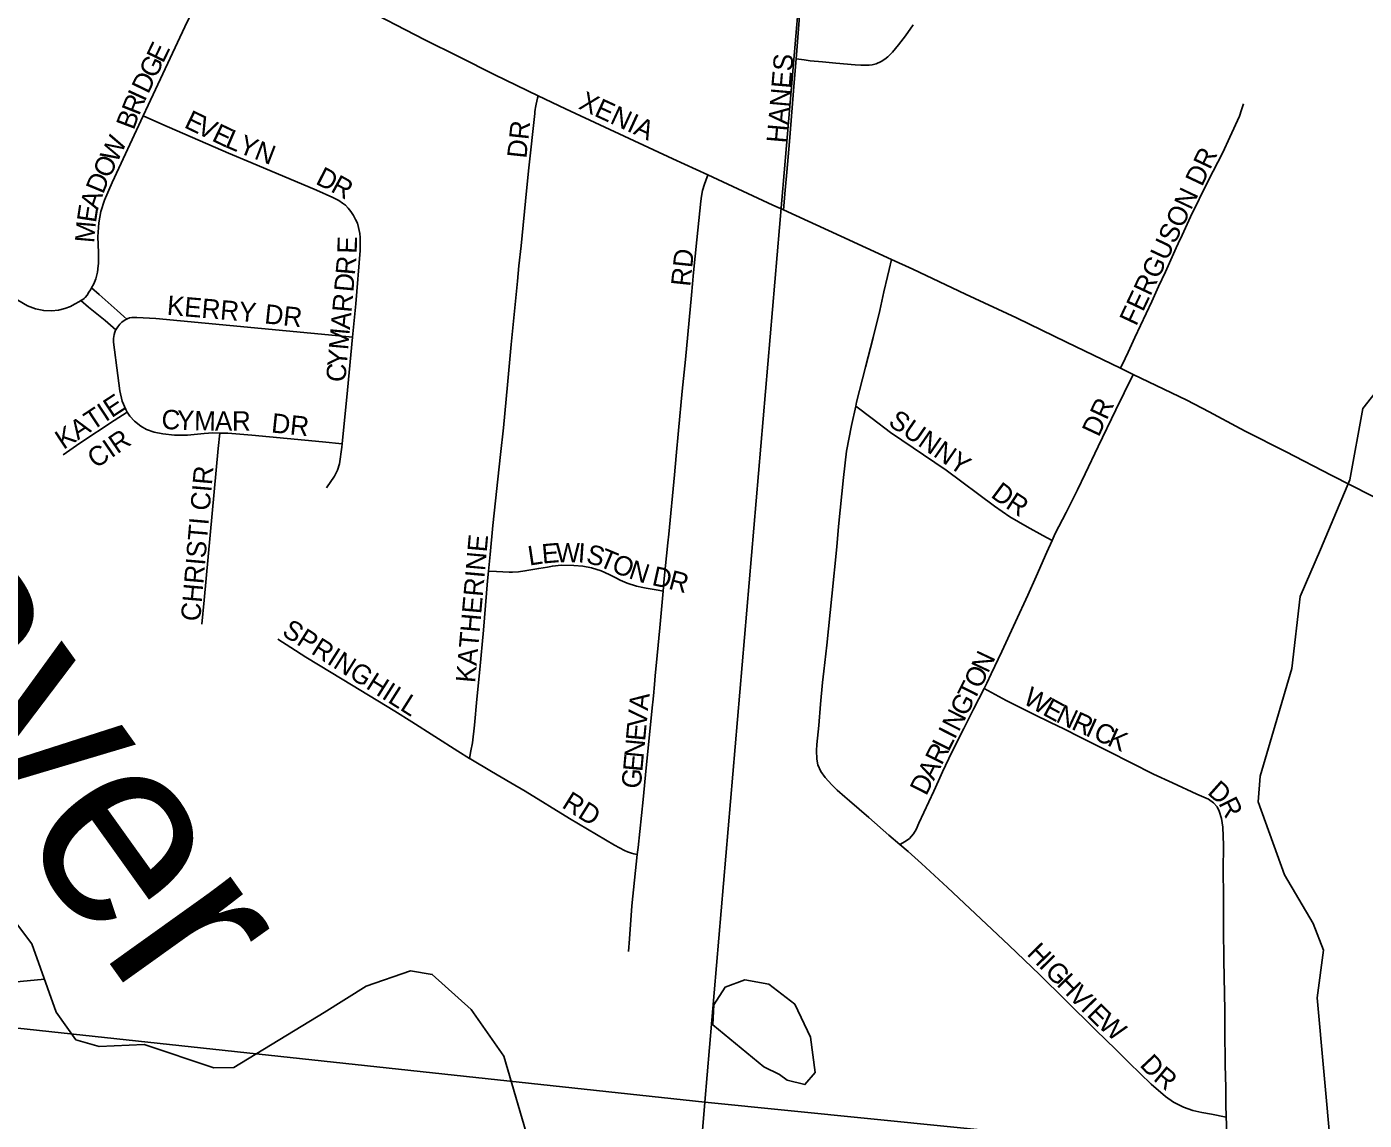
# Model space of a CAD drawing. Extents: x 1410790 to 1770854, y 448063 to 770588.
# Drawn here: x 1531514 to 1534961, y 629384 to 632201 of the extents above; entities that cross this region are included whole.
import ezdxf

# ---------------------------------------------------------------- set-up
doc = ezdxf.new("R2010")
doc.units = 0
for name, color, linetype in [('GM_X_City_Street', 7, 'Continuous'), ('GM_X_City_Street_Text', 7, 'Continuous'), ('GM_X_Minor_Lake', 7, 'Continuous'), ('GM_X_Minor_River', 7, 'Continuous'), ('GM_X_Minor_River_Text', 7, 'Continuous'), ('GM_X_Section', 7, 'Continuous')]:
    doc.layers.add(name, color=color, linetype=linetype)

msp = doc.modelspace()

# ---------------------------------------------------------------- linework, layer by layer
at = {"layer": 'GM_X_City_Street'}
for points in [[(1533496.5, 632118.2), (1533497.3, 632128.7), (1533503.8, 632206.6), (1533508.2, 632262.3), (1533513.1, 632320.7), (1533524, 632431.2), (1533531.7, 632516), (1533540.1, 632596.4), (1533545.5, 632653), (1533554.7, 632755.2), (1533560, 632818.3), (1533568, 632912.3), (1533576, 633002), (1533586.5, 633126), (1533593.8, 633213.9), (1533603.3, 633332.6), (1533612.6, 633429.6), (1533618.7, 633502), (1533624.6, 633569.9), (1533630.9, 633637.9), (1533638.1, 633716.7), (1533648.4, 633817.6), (1533648.4, 633818)], [(1531814.1, 631971.2), (1531826.9, 631998.7), (1531921.9, 632200.5), (1532034.8, 632433.7)], [(1532034.8, 632433.7), (1532104, 632397.1), (1532246.8, 632319.7), (1532367.7, 632256.3), (1532539.8, 632167.4), (1532627.1, 632124.3), (1532720, 632077.2), (1532832.3, 632023.5)], [(1533496.5, 632118.2), (1533517.6, 632115.6), (1533533.1, 632113.6), (1533564.3, 632110.9), (1533598.9, 632107.4), (1533648.6, 632103.2), (1533663.1, 632102.3), (1533675.5, 632102.2), (1533684.7, 632102.3), (1533692.4, 632103.2), (1533702.7, 632105.9), (1533715.6, 632111.3), (1533725.3, 632117.2), (1533733, 632123.5), (1533744.7, 632135.3), (1533760.5, 632154.7), (1533778.1, 632177.7), (1533798, 632206.1)], [(1533463.8, 631729.4), (1533468.5, 631780.2), (1533472.8, 631826.6), (1533479.8, 631905.2), (1533491.8, 632057.1), (1533496.5, 632118.2)], [(1532704.1, 630798.4), (1532708.2, 630841.8), (1532715.5, 630916.6), (1532735.3, 631098.9), (1532742.5, 631167.4), (1532753.2, 631278.4), (1532762.7, 631382.9), (1532778.4, 631545.8), (1532782.5, 631585.5), (1532787.8, 631636.6), (1532801.9, 631778.1), (1532807.9, 631837.8), (1532823.3, 631977.5), (1532823.7, 631981.9), (1532824.6, 631987.9), (1532825.5, 631993), (1532827.2, 632002), (1532830.7, 632016.7), (1532832.3, 632023.5)], [(1532832.3, 632023.5), (1532902.7, 631989.9), (1533003.7, 631942.6), (1533179.3, 631861.1), (1533269.4, 631819.4)], [(1531681.5, 631528.4), (1531687.1, 631538.8), (1531692.3, 631551.9), (1531696.3, 631568.9), (1531698.4, 631585.4), (1531698.9, 631591.5), (1531698.9, 631619.8), (1531697.5, 631659.5), (1531700.1, 631696), (1531705.4, 631725.5), (1531714.2, 631754.3), (1531734.3, 631799.6), (1531814.1, 631971.2)], [(1531814.1, 631971.2), (1531862.5, 631950.1), (1532033.9, 631875.6), (1532091.3, 631851.2), (1532261.1, 631780.5), (1532303.2, 631761.1), (1532318, 631753.3), (1532327.8, 631746.7), (1532335.2, 631741.4), (1532342.4, 631733.9), (1532349.1, 631725)], [(1534332.3, 631321.2), (1534344.5, 631346.1), (1534352.6, 631362.8), (1534369.7, 631400.1), (1534412.8, 631492.9), (1534430.7, 631532.1), (1534448.5, 631570.1), (1534475.7, 631631.3), (1534481.4, 631643.1), (1534491, 631663.8), (1534512.7, 631711.5), (1534558, 631804.2), (1534595.7, 631877.1), (1534614.3, 631916.7), (1534638.7, 631970.7), (1534644.6, 631987), (1534649.2, 632002.9)], [(1533153.9, 630747.2), (1533156.8, 630780), (1533166.1, 630871.1), (1533168.3, 630893.9), (1533182.9, 631046.9), (1533187.4, 631095.7), (1533193.7, 631160.9), (1533203.2, 631262.1), (1533211.4, 631343.5), (1533226.9, 631509.7), (1533232.2, 631568.3), (1533241.1, 631652.1), (1533251.3, 631751.4), (1533253.1, 631764.3), (1533255.6, 631779.3), (1533260.3, 631795.3), (1533267.5, 631814.5), (1533269.4, 631819.4)], [(1533269.4, 631819.4), (1533436.8, 631741.8), (1533463.8, 631729.4)], [(1533463.8, 631729.4), (1533611.6, 631661.6), (1533742.4, 631601.8)], [(1532353.5, 631401.6), (1532361.8, 631487.1), (1532373, 631624.5), (1532373.7, 631649.2), (1532373.7, 631657.9), (1532372.7, 631668.2), (1532369.4, 631683.6), (1532366.1, 631694.7), (1532361.7, 631704.5), (1532356.1, 631715), (1532349.1, 631725)], [(1533650.4, 631223.7), (1533652.6, 631233.6), (1533675.8, 631324.4), (1533695.2, 631400.4), (1533712, 631470.3), (1533723, 631518), (1533732.4, 631557.8), (1533736.5, 631575.9), (1533742.4, 631601.8)], [(1533742.4, 631601.8), (1533797.7, 631576.5), (1533932.8, 631512.5), (1534064.4, 631450.9), (1534193.5, 631388.2), (1534332.3, 631321.2)], [(1531365.6, 631590.9), (1531378.6, 631581.2), (1531449.2, 631527.6), (1531491.1, 631496.8), (1531516.1, 631482.3), (1531536.5, 631474), (1531558.1, 631469.9), (1531578.2, 631469.4), (1531596.2, 631470.9), (1531612.8, 631474.9), (1531627.1, 631480.6), (1531637.7, 631486.2), (1531650, 631493.4), (1531653.5, 631495.7)], [(1531670, 631510), (1531674.5, 631517), (1531678.4, 631523), (1531681.5, 631528.4)], [(1531681.5, 631528.4), (1531701, 631511.1), (1531747.5, 631469.8), (1531764.3, 631455), (1531772.1, 631448.1)], [(1531653.5, 631495.7), (1531658.4, 631498.8), (1531661.9, 631501.4), (1531664.4, 631503.8), (1531670, 631510)], [(1531653.5, 631495.7), (1531673.8, 631479), (1531715.9, 631444.2), (1531736.9, 631426.7), (1531744, 631420.6)], [(1531744, 631420.6), (1531743.2, 631419.4), (1531741.1, 631414.3), (1531739.3, 631408.4), (1531738.1, 631398.3), (1531738.1, 631388.4), (1531748.8, 631302.4), (1531753.8, 631263), (1531760, 631236.8), (1531769.2, 631214.8), (1531773.3, 631208.5)], [(1531744, 631420.6), (1531749.1, 631428.2), (1531754, 631434.8), (1531759.5, 631440.1), (1531768, 631445.9), (1531772.1, 631448.1)], [(1531772.1, 631448.1), (1531773.3, 631448.8), (1531779.1, 631450.9), (1531785.2, 631452.1), (1531798.3, 631452.4), (1531847, 631449.7), (1532310.2, 631405.7), (1532353.5, 631401.6)], [(1532326.8, 631126.4), (1532340.3, 631265), (1532353.5, 631401.6)], [(1534332.3, 631321.2), (1534364.8, 631305.6)], [(1534156.2, 630877.5), (1534164.4, 630895.2), (1534192.3, 630949.9), (1534221.8, 631007.7), (1534241, 631048.9), (1534275.3, 631119.4), (1534320.6, 631214), (1534341.8, 631257.9), (1534364.8, 631305.6)], [(1534364.8, 631305.6), (1534503.5, 631238.7), (1534561.2, 631208.7), (1534640.8, 631166.1), (1534655.3, 631158.3), (1534757.6, 631106.6), (1534877.1, 631045.2), (1534976.3, 630994.6), (1535109, 630926.4)], [(1533763.5, 630094.7), (1533735.5, 630118.6), (1533684.1, 630164), (1533634.6, 630206.8), (1533622.3, 630217.5), (1533602.8, 630234.7), (1533588.5, 630248), (1533571.2, 630266.7), (1533560.5, 630282.3), (1533553, 630299.2), (1533550, 630314.2), (1533549.2, 630336.3), (1533550.1, 630352.2), (1533554.9, 630401), (1533559.7, 630456), (1533565, 630511.4), (1533568.2, 630540.6), (1533575.8, 630607.8), (1533588.7, 630734.5), (1533601.3, 630861.1), (1533606.2, 630913.3), (1533618.3, 631039.9), (1533626.6, 631107.6), (1533639.1, 631174.1), (1533650.4, 631223.7)], [(1533650.4, 631223.7), (1533693, 631191.6), (1533740, 631156.1), (1533883.3, 631058.7), (1534007.6, 630965.9), (1534047.1, 630938.9), (1534092.2, 630912.5), (1534132.4, 630890.5), (1534156.2, 630877.5)], [(1531608.3, 631098.6), (1531650.8, 631128.4), (1531739.9, 631186.6), (1531773.3, 631208.5)], [(1531773.3, 631208.5), (1531780.3, 631197.6), (1531791.9, 631184.9), (1531807.9, 631172.1), (1531823, 631163.8), (1531842.2, 631157), (1531865.2, 631152), (1531895, 631148.7), (1531928.4, 631148.5), (1531971.1, 631153.2), (1531993.5, 631154.6), (1532011.5, 631154.3)], [(1531965.2, 630662.2), (1531971.6, 630724), (1532007.9, 631114.6), (1532011.5, 631154.3)], [(1532011.5, 631154.3), (1532032.3, 631153.9), (1532094, 631149.1), (1532276.6, 631131.3), (1532326.8, 631126.4)], [(1532286.4, 631013.5), (1532307.3, 631043.4), (1532315, 631058.8), (1532319.9, 631075.1), (1532325.9, 631117.8), (1532326.8, 631126.4)], [(1533980.8, 630496.3), (1533987.9, 630510.4), (1533999.1, 630533.7), (1534026.6, 630591.4), (1534061.9, 630668.4), (1534093.4, 630736.9), (1534115, 630784.8), (1534142.4, 630847.9), (1534156.2, 630877.5)], [(1532704.1, 630798.4), (1532724.6, 630797.5), (1532757.7, 630796.2), (1532765.5, 630796.1), (1532780.9, 630797.1), (1532797.9, 630799), (1532833.4, 630805.4), (1532855.8, 630809.2), (1532868.6, 630811.5), (1532891.3, 630813.7), (1532924.1, 630813.2), (1532946.8, 630811.2), (1532969.3, 630807), (1532994.3, 630799.3), (1533014.9, 630790.3), (1533032, 630781.5), (1533043.3, 630775.4), (1533061.2, 630767.6), (1533085.5, 630759.7), (1533101.4, 630756.8), (1533110.6, 630754.5), (1533141.4, 630749.3), (1533153.9, 630747.2)], [(1532654.8, 630316.3), (1532658.7, 630335.3), (1532662.9, 630356.2), (1532668.2, 630402.2), (1532673.9, 630468.7), (1532681.7, 630545.1), (1532690.8, 630646.1), (1532701.7, 630773.4), (1532704.1, 630798.4)], [(1533087.3, 630068.7), (1533089.3, 630086.6), (1533102.2, 630210.4), (1533109.9, 630291.8), (1533126.8, 630454.5), (1533127.4, 630461), (1533128.8, 630477.2), (1533131.5, 630506.3), (1533133.6, 630529), (1533138.5, 630581.1), (1533145.5, 630652.7), (1533153.9, 630747.2)], [(1532161, 630623.6), (1532194.4, 630602.1), (1532233.2, 630577.1), (1532298.6, 630537.4), (1532351, 630506), (1532462.5, 630438), (1532506.8, 630410.2), (1532624.9, 630334.5), (1532654.8, 630316.3)], [(1533763.5, 630094.7), (1533777.8, 630102), (1533789, 630110.2), (1533798.9, 630121.6), (1533805.7, 630132.9), (1533813.2, 630149.1), (1533851.5, 630231.4), (1533863.2, 630258.2), (1533874.2, 630281.9), (1533898.1, 630332.1), (1533929.1, 630393.5), (1533954, 630443.3), (1533980.8, 630496.3)], [(1534604.9, 629391.7), (1534603.9, 629425.6), (1534603.6, 629467.6), (1534602.5, 629526.3), (1534601.5, 629617.8), (1534601.4, 629666.9), (1534598.7, 629796.2), (1534598.2, 629877.1), (1534598.1, 629961.9), (1534597.4, 630027.3), (1534597.9, 630092.9), (1534596, 630138.7), (1534592.8, 630161.4), (1534587.1, 630180.2), (1534581.1, 630191.8), (1534572.4, 630201.5), (1534559, 630210.8), (1534528.9, 630223.7), (1534466.1, 630253), (1534417.5, 630275.8), (1534302.3, 630333.5), (1534226.5, 630372.1), (1534188.5, 630391.2), (1534150.4, 630409.7), (1534109.6, 630429.1), (1534038, 630465.6), (1533980.8, 630496.3)], [(1532654.8, 630316.3), (1532658.3, 630314.2), (1532711.4, 630282.6), (1532761.9, 630253), (1532798.7, 630231.8), (1532913.1, 630161.7), (1533028.3, 630093), (1533054.4, 630079), (1533062.4, 630075.5), (1533072.3, 630071.9), (1533078.4, 630070.3), (1533087.3, 630068.7)], [(1534604.9, 629391.7), (1534567.2, 629399.5), (1534541.8, 629404.2), (1534519.2, 629409.2), (1534495.1, 629417.7), (1534469.4, 629430.5), (1534448.4, 629445.2), (1534411.4, 629476.9), (1534355.2, 629531.6), (1534320.1, 629565.8), (1534268.8, 629616.3), (1534190, 629694), (1534124.9, 629758.3), (1534044.6, 629835.2), (1533887, 629983.4), (1533819.4, 630045.5), (1533785.3, 630076.2), (1533763.5, 630094.7)], [(1533064.6, 629818.4), (1533067.5, 629851.6), (1533073.7, 629936.6), (1533087.3, 630068.7)], [(1534599.2, 629001.9), (1534599.2, 629059.3), (1534600.9, 629140.7), (1534603.2, 629188.9), (1534605.1, 629243), (1534606.2, 629284.7), (1534606.5, 629349.2), (1534605.7, 629374.2), (1534604.9, 629391.7)]]:
    msp.add_lwpolyline(points, dxfattribs=at)
at = {"layer": 'GM_X_Minor_Lake'}
for points in [[(1533473.5, 629486.8), (1533519.3, 629475.8), (1533546, 629507.3), (1533533.7, 629597.8), (1533493.2, 629682.9), (1533426.1, 629734.5), (1533364.2, 629745.9), (1533313.8, 629727), (1533284.9, 629681.5), (1533281.9, 629629.4)], [(1533281.9, 629629.4), (1533413.2, 629521.7), (1533453.6, 629501.8), (1533473.5, 629486.8)]]:
    msp.add_lwpolyline(points, dxfattribs=at)
at = {"layer": 'GM_X_Minor_River'}
for points in [[(1535001.7, 631274.3), (1534956.6, 631217.2), (1534923, 631033.4), (1534847.5, 630854.6), (1534795.1, 630733.4), (1534773.5, 630547.4), (1534692.2, 630270.4), (1534686.9, 630204.3), (1534755.4, 630016.3), (1534829.1, 629890.4), (1534855.9, 629821.7), (1534839.5, 629699.7), (1534874.1, 629309.9)], [(1532811.3, 629316.8), (1532743.6, 629548.9), (1532659.7, 629669.1), (1532559.3, 629759.5), (1532503.4, 629768.8), (1532388.5, 629729.2), (1532281, 629661.3), (1532048, 629520.1), (1531995.9, 629519.2), (1531816.8, 629579.3), (1531700.5, 629573.8), (1531640.8, 629591.2), (1531590.1, 629662.5), (1531527.3, 629838.3), (1531482.4, 629897.4)], [(1531559.7, 629747.5), (1531389.1, 629731)]]:
    msp.add_lwpolyline(points, dxfattribs=at)
at = {"layer": 'GM_X_Section'}
for points in [[(1528392.9, 635323.7), (1533718.1, 634783.3), (1533261.2, 629430.7), (1527942.6, 630003)], [(1533718.1, 634783.3), (1539127, 634235.4), (1538608.3, 628894), (1533261.2, 629430.7)], [(1533261.2, 629430.7), (1532828.2, 624183.7), (1528025, 624614.9), (1527484, 624666.3), (1527942.6, 630003)], [(1538608.3, 628894), (1538160.1, 623689.3), (1533518.9, 624117.7), (1532828.2, 624183.7), (1533261.2, 629430.7)]]:
    msp.add_lwpolyline(points, close=True, dxfattribs=at)

# ---------------------------------------------------------------- texts
at = {"layer": 'GM_X_City_Street_Text'}
for s, rotation, p in [('E', 64.0931, (1531865.5, 632105.2)), ('G', 64.0997, (1531846.3, 632065.6)), ('HANES', 85.0308, (1533470.1, 631900)), ('D', 64.2072, (1531827.2, 632026)), ('R', 68.273, (1531803.7, 631970.1)), ('I', 65.4294, (1531818.1, 632006.2)), ('XENIA', 335.2274, (1532933.4, 631991.3)), ('B', 69.3416, (1531789.8, 631933.2)), ('E', 334.3452, (1531917.2, 631942.8)), ('V', 334.3554, (1531948.9, 631927.6)), ('E', 334.4068, (1531988.6, 631908.5)), ('L', 336.8323, (1532022.4, 631892.4)), ('DR', 83.9946, (1532801.5, 631860.5)), ('W', 64.2996, (1531746.2, 631847.8)), ('Y', 338.8647, (1532056.5, 631877.8)), ('N', 338.9582, (1532097.7, 631861.9)), ('FERGUSON DR', 64.736, (1534372.8, 631427.8)), ('O', 64.6081, (1531727.4, 631808.1)), ('D', 333.0977, (1532256, 631797.6)), ('D', 67.5533, (1531710.9, 631768)), ('R', 331.1046, (1532294.8, 631777.9)), ('A', 71.5547, (1531697.3, 631727.2)), ('E', 81.2113, (1531692.4, 631694.5)), ('M', 85.1123, (1531688, 631642.8)), ('E', 88.3479, (1532364.3, 631616)), ('RD', 83.9889, (1533223.7, 631530.5)), ('R', 84.9007, (1532359.6, 631560.1)), ('D', 84.897, (1532355.7, 631516.3)), ('KERRY', 355.1336, (1531874.2, 631459.1)), ('R', 84.8814, (1532351, 631463.7)), ('DR', 353.994, (1532125.2, 631437.1)), ('A', 84.8897, (1532347, 631419.9)), ('M', 84.8958, (1532342.3, 631367.3)), ('Y', 84.8897, (1532338.4, 631323.4)), ('C', 84.8935, (1532334.9, 631284)), ('KATIE', 33.3119, (1531608.7, 631110.6)), ('C', 357.7409, (1531860.7, 631165)), ('Y', 357.7466, (1531900.2, 631163.4)), ('DR', 64.793, (1534276.2, 631142)), ('M', 358.874, (1531945.3, 631161.6)), ('A', 359.9758, (1531999.1, 631160.6)), ('R', 359.9941, (1532043.1, 631160.6)), ('DR', 353.9946, (1532142.8, 631156.1)), ('SUNNY', 325.3746, (1533731.3, 631176.5)), ('CIR', 34.3826, (1531692.3, 631061.5)), ('CHRISTI CIR', 85.0609, (1531960.9, 630668)), ('D', 323.1804, (1533995.7, 630991.3)), ('R', 326.7023, (1534033.7, 630963.1)), ('KATHERINE', 84.9365, (1532669.5, 630509.5)), ('E', 4.9236, (1532843.2, 630818)), ('W', 0.5381, (1532877.2, 630820.9)), ('I', 355.9751, (1532933.4, 630821.5)), ('L', 8.501, (1532809.2, 630812.8)), ('S', 346.0367, (1532953.1, 630820.3)), ('T', 337.4579, (1532985.3, 630812.4)), ('O', 337.8899, (1533018.2, 630798.8)), ('N', 341.9991, (1533062.7, 630780.9)), ('D', 347.5091, (1533122.9, 630763.1)), ('R', 345.1656, (1533165.4, 630753.7)), ('SPRINGHILL', 327.6308, (1532169.1, 630635.4)), ('N', 64.7652, (1533991.1, 630533.4)), ('O', 63.9108, (1533971.4, 630493.2)), ('T', 63.1057, (1533955.1, 630461.1)), ('W', 329.6504, (1534078.3, 630459.7)), ('A', 83.8783, (1533114.8, 630438.1)), ('G', 63.1026, (1533935.2, 630421.9)), ('E', 331.5085, (1534129.2, 630429.9)), ('N', 335.0653, (1534163.1, 630411.6)), ('V', 84.6934, (1533110.8, 630394.5)), ('N', 63.1026, (1533915.3, 630382.6)), ('R', 335.5569, (1534203.4, 630392.8)), ('E', 84.6885, (1533107.5, 630359.5)), ('I', 63.1147, (1533905.3, 630363)), ('I', 335.5669, (1534239.5, 630376.4)), ('C', 335.537, (1534259.5, 630367.3)), ('K', 335.5723, (1534295.6, 630350.9)), ('N', 84.6881, (1533103.4, 630315.7)), ('R', 63.1092, (1533871.5, 630296.3)), ('L', 63.1078, (1533889.4, 630331.6)), ('E', 84.6936, (1533100.2, 630280.6)), ('G', 84.6809, (1533096.1, 630236.8)), ('A', 63.1026, (1533851.6, 630257)), ('D', 63.1026, (1533831.7, 630217.8)), ('D', 318.2321, (1534554, 630226.1)), ('RD', 327.9971, (1532890.4, 630191.1)), ('R', 296.4564, (1534583.8, 630200.8)), ('H', 314.3663, (1534089, 629811.3)), ('I', 314.3663, (1534119.8, 629779.9)), ('G', 314.3585, (1534135.1, 629764.1)), ('H', 314.3542, (1534165.9, 629732.7)), ('V', 314.3622, (1534196.7, 629701.2)), ('I', 314.3507, (1534227.4, 629669.8)), ('E', 315.0743, (1534243.3, 629653.6)), ('W', 320.0762, (1534271.7, 629625.5)), ('D', 313.3228, (1534379.9, 629524.8)), ('R', 320.158, (1534414.7, 629488.4))]:
    msp.add_text(s, height=50, rotation=rotation, dxfattribs=at).set_placement(p)
at = {"layer": 'GM_X_Minor_River_Text'}
msp.add_text('Beaver', height=499.97, rotation=305.5771, dxfattribs=at).set_placement((1530598.2, 631366.1))

doc.saveas('drawing.dxf')
